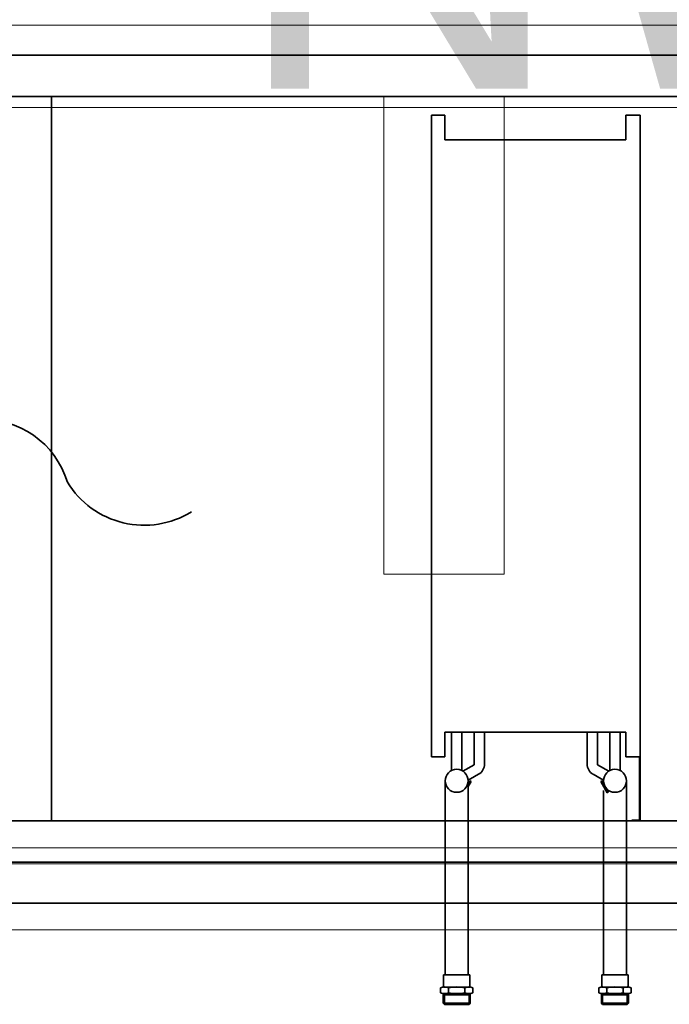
# Model space of a CAD drawing. Header units: millimetres. Extents: x -1465 to 393277, y -3788 to 454312.
# Tile 494 of 656: x 373483 to 374273, y 6993 to 8191. Entities that reach past the tile are written whole.
import ezdxf

# ---------------------------------------------------------------- set-up
doc = ezdxf.new("R2010")
doc.units = ezdxf.units.MM
doc.header["$XCLIPFRAME"] = 2
doc.linetypes.add('Dashed2cust', pattern=[50, 25, -25])
for name, color, linetype in [('FLUID-N1', 8, 'Continuous'), ('FLUID-N1-INS', 8, 'Continuous'), ('kontury', 8, 'Continuous')]:
    doc.layers.add(name, color=color, linetype=linetype)
doc.layers.add('\xa0♦EL - Gniazda', color=1, linetype='Continuous', lineweight=35)
doc.layers.add('\xa0♦EL - opis', color=1, linetype='Continuous', lineweight=35)
doc.styles.add('STYL_AUTOMATYCZNY_1', font='ARIALN.TTF')
picture_1 = doc.add_image_def('image2.bmp', size_in_pixel=(2333, 386))

# ---------------------------------------------------------------- blocks, each defined once
blk = doc.blocks.new('W1')
at = {"layer": '\xa0♦EL - Gniazda', "linetype": 'Continuous'}
for centre, radius, start, end in [((-4.07, 166.83), 69.94, 20.79417, 253.5889), ((-61.73, 37.97), 72.47, 328.40545, 58.46788)]:
    blk.add_arc(centre, radius, start, end, dxfattribs=at)

msp = doc.modelspace()

# ---------------------------------------------------------------- linework, layer by layer
at = {"color": 8, "linetype": 'Continuous', "lineweight": 35, "ltscale": 100}
for p, q in [((373521.8, 8147.3), (371663.8, 8147.3)), ((373521.8, 8147.3), (371663.8, 8147.3)), ((375013.8, 8147.3), (373521.8, 8147.3)), ((375745.8, 8147.3), (373521.8, 8147.3)), ((373521.8, 8097.3), (371663.8, 8097.3)), ((373521.8, 8097.3), (371663.8, 8097.3)), ((375011.8, 8097.3), (373519.8, 8097.3)), ((375743.8, 8097.3), (373519.8, 8097.3)), ((373521.8, 7216.3), (373521.8, 8097.3)), ((373521.8, 7216.3), (373521.8, 8097.3)), ((373983.8, 8074.3), (374000.3, 8074.3)), ((373983.8, 8039.3), (373983.8, 8074.3)), ((374000.3, 8044.3), (374000.3, 8074.3)), ((374220.3, 8074.3), (374220.3, 8044.3)), ((374220.3, 8074.3), (374237.8, 8074.3)), ((374237.8, 8074.3), (374237.8, 8039.3)), ((373983.8, 7329.3), (373983.8, 8039.3)), ((374220.3, 8044.3), (374000.3, 8044.3)), ((374237.8, 7329.3), (374237.8, 8039.3)), ((373983.8, 7329.3), (373983.8, 7294.3)), ((374237.8, 7329.3), (374237.8, 7216.3)), ((374220.3, 7324.3), (374000.3, 7324.3)), ((374000.3, 7324.3), (374000.3, 7294.3)), ((374008.2, 7324.3), (374008.2, 7277.5)), ((374020.9, 7324.3), (374020.9, 7277.5)), ((374035.7, 7324.3), (374035.7, 7284.6)), ((374048.4, 7324.3), (374048.4, 7285.5)), ((374173.2, 7324.3), (374173.2, 7285.5)), ((374185.9, 7324.3), (374185.9, 7284.6)), ((374200.7, 7324.3), (374200.7, 7277.5)), ((374213.4, 7324.3), (374213.4, 7277.5)), ((374220.3, 7294.3), (374220.3, 7324.3)), ((374000.3, 7294.3), (373983.8, 7294.3)), ((374020.9, 7294.3), (374020.9, 7277.5)), ((374237.8, 7294.3), (374220.3, 7294.3)), ((374236.8, 7294.3), (374236.8, 7217.3)), ((374022.2, 7276.8), (374035.7, 7284.6)), ((374199.5, 7276.8), (374185.9, 7284.6)), ((374028.6, 7265.8), (374041.3, 7273.2)), ((374028.6, 7265.8), (374041.3, 7273.2)), ((374028.6, 7265.8), (374041.3, 7273.2)), ((374031.4, 7267.5), (374041.3, 7273.2)), ((374031.4, 7267.5), (374041.3, 7273.2)), ((374193.1, 7265.8), (374180.4, 7273.2)), ((374190.3, 7267.5), (374180.4, 7273.2)), ((374190.3, 7267.5), (374180.4, 7273.2)), ((374000.6, 7265.1), (374000.6, 7029.3)), ((374028.6, 7265.1), (374028.6, 7029.3)), ((374028.6, 7261.3), (374030.7, 7265)), ((374028.6, 7258.3), (374032, 7264.3)), ((374032, 7264.3), (374030.7, 7265)), ((374189.7, 7264.3), (374191, 7265)), ((374197.7, 7250.4), (374189.7, 7264.3)), ((374199, 7251.1), (374191, 7265)), ((374193.1, 7266.3), (374192.9, 7263.6)), ((374221.1, 7265.1), (374221.1, 7029.3)), ((374193.1, 7253.2), (374193.1, 7029.3)), ((374197.7, 7250.4), (374199, 7251.1)), ((373521.8, 7216.3), (371663.8, 7216.3)), ((373521.8, 7216.3), (371663.8, 7216.3)), ((375011.8, 7216.3), (373519.8, 7216.3)), ((375743.8, 7216.3), (373519.8, 7216.3)), ((374227.8, 7217.3), (374227.8, 7216.3)), ((374236.8, 7217.3), (374227.8, 7217.3)), ((374237.8, 7216.3), (374227.8, 7216.3)), ((373521.8, 7166.3), (371663.8, 7166.3)), ((373521.8, 7166.3), (371663.8, 7166.3)), ((375013.8, 7166.3), (373521.8, 7166.3)), ((375745.8, 7166.3), (373521.8, 7166.3)), ((374014.6, 7029.3), (373998.6, 7029.3)), ((373998.6, 7029.3), (373998.6, 7014.3)), ((374014.6, 7029.3), (374030.6, 7029.3)), ((374030.6, 7029.3), (374030.6, 7014.3)), ((374030.6, 7029.3), (374030.6, 7014.3)), ((374030.6, 7029.3), (374030.6, 7014.3)), ((374207.1, 7029.3), (374191.1, 7029.3)), ((374191.1, 7029.3), (374191.1, 7014.3)), ((374191.1, 7029.3), (374191.1, 7014.3)), ((374207.1, 7029.3), (374223.1, 7029.3)), ((374223.1, 7029.3), (374223.1, 7014.3)), ((373995, 7013.2), (373995, 7007.5)), ((373998.1, 7004.8), (373999.6, 7006.3)), ((373998.1, 7004.8), (374031.1, 7004.8)), ((373998.1, 7004.8), (373998.1, 6994.8)), ((374030.6, 7014.3), (373998.6, 7014.3)), ((374014.6, 7006.3), (373999.6, 7006.3)), ((373999.6, 7006.3), (373999.6, 6993.3)), ((374004.8, 7013.2), (374004.8, 7007.5)), ((374014.6, 7006.3), (374029.6, 7006.3)), ((374024.4, 7013.2), (374024.4, 7007.5)), ((374024.4, 7013.2), (374024.4, 7007.5)), ((374031.1, 7004.8), (374029.6, 7006.3)), ((374029.6, 7006.3), (374029.6, 6993.3)), ((374031.1, 7004.8), (374029.6, 7006.3)), ((374029.6, 7006.3), (374029.6, 6993.3)), ((374031.1, 7004.8), (374029.6, 7006.3)), ((374029.6, 7006.3), (374029.6, 6993.3)), ((374029.6, 7006.3), (374029.6, 6993.3)), ((374031.1, 7004.8), (374029.6, 7006.3)), ((374031.1, 7004.8), (374031.1, 6994.8)), ((374031.1, 7004.8), (374031.1, 6994.8)), ((374031.1, 7004.8), (374031.1, 6994.8)), ((374031.1, 7004.8), (374031.1, 6994.8)), ((374034.2, 7007.5), (374034.2, 7013.2)), ((374034.2, 7007.5), (374034.2, 7013.2)), ((374034.2, 7007.5), (374034.2, 7013.2)), ((374034.2, 7007.5), (374034.2, 7013.2)), ((374187.5, 7007.5), (374187.5, 7013.2)), ((374187.5, 7007.5), (374187.5, 7013.2)), ((374190.6, 7004.8), (374192.1, 7006.3)), ((374190.6, 7004.8), (374192.1, 7006.3)), ((374190.6, 7004.8), (374192.1, 7006.3)), ((374223.6, 7004.8), (374190.6, 7004.8)), ((374190.6, 7004.8), (374190.6, 6994.8)), ((374190.6, 7004.8), (374190.6, 6994.8)), ((374190.6, 7004.8), (374190.6, 6994.8)), ((374191.1, 7014.3), (374223.1, 7014.3)), ((374207.1, 7006.3), (374192.1, 7006.3)), ((374192.1, 7006.3), (374192.1, 6993.3)), ((374192.1, 7006.3), (374192.1, 6993.3)), ((374192.1, 7006.3), (374192.1, 6993.3)), ((374197.3, 7013.2), (374197.3, 7007.5)), ((374207.1, 7006.3), (374222.1, 7006.3)), ((374216.9, 7013.2), (374216.9, 7007.5)), ((374223.6, 7004.8), (374222.1, 7006.3)), ((374222.1, 7006.3), (374222.1, 6993.3)), ((374223.6, 7004.8), (374223.6, 6994.8)), ((374226.7, 7013.2), (374226.7, 7007.5)), ((373998.1, 6994.8), (374031.1, 6994.8)), ((373998.1, 6994.8), (373999.6, 6993.3)), ((374014.6, 6993.3), (373999.6, 6993.3)), ((374014.6, 6993.3), (374029.6, 6993.3)), ((374031.1, 6994.8), (374029.6, 6993.3)), ((374031.1, 6994.8), (374029.6, 6993.3)), ((374031.1, 6994.8), (374029.6, 6993.3)), ((374031.1, 6994.8), (374029.6, 6993.3)), ((374223.6, 6994.8), (374190.6, 6994.8)), ((374190.6, 6994.8), (374192.1, 6993.3)), ((374190.6, 6994.8), (374192.1, 6993.3)), ((374190.6, 6994.8), (374192.1, 6993.3)), ((374207.1, 6993.3), (374192.1, 6993.3)), ((374207.1, 6993.3), (374222.1, 6993.3)), ((374223.6, 6994.8), (374222.1, 6993.3))]:
    msp.add_line(p, q, dxfattribs=at)
at = {"color": 8, "linetype": 'Dashed2cust', "lineweight": 35, "ltscale": 100}
for p, q in [((375013.8, 7116.3), (369073.8, 7116.3)), ((375745.8, 7116.3), (369439.8, 7116.3))]:
    msp.add_line(p, q, dxfattribs=at)
at = {"color": 8, "linetype": 'Continuous', "lineweight": 35, "ltscale": 100, "flags": 128}
msp.add_lwpolyline([(369073.8, 8147.3), (375745.8, 8147.3), (375745.8, 7166.3), (369073.8, 7166.3)], close=True, dxfattribs=at)
at = {"color": 8, "linetype": 'Continuous', "lineweight": 35, "ltscale": 100}
for centre in [(374014.6, 7265.1), (374207.1, 7265.1)]:
    msp.add_circle(centre, 14, dxfattribs=at)
for centre, radius, start, end in [((374034.1, 7285.5), 14.3, 300, 0), ((374187.5, 7285.5), 14.3, 180, 240), ((374027.6, 7267.3), 3.92, 283.8252, 323.3904), ((374194.1, 7267.3), 3.92, 216.6096, 256.1748), ((374202.6, 7252.7), 3.92, 163.8252, 203.3904), ((373999.9, 7003.7), 10.7, 62.6094, 117.3906), ((373999.9, 7017), 10.7, 242.6094, 297.3906), ((374014.6, 6973.5), 40.9, 76.1063, 103.8937), ((374014.6, 7047.2), 40.9, 256.1063, 283.8937), ((374029.3, 7003.7), 10.7, 62.6094, 117.3906), ((374029.3, 7003.7), 10.7, 62.6094, 117.3906), ((374029.3, 7017), 10.7, 242.6094, 297.3906), ((374029.3, 7017), 10.7, 242.6094, 297.3906), ((374192.4, 7003.7), 10.7, 62.6094, 117.3906), ((374192.4, 7017), 10.7, 242.6094, 297.3906), ((374207.1, 6973.5), 40.9, 76.1063, 103.8937), ((374207.1, 7047.2), 40.9, 256.1063, 283.8937), ((374221.8, 7003.7), 10.7, 62.6094, 117.3906), ((374221.8, 7017), 10.7, 242.6094, 297.3906)]:
    msp.add_arc(centre, radius, start, end, dxfattribs=at)
at = {"layer": 'FLUID-N1', "color": 8, "linetype": 'Continuous', "lineweight": 13, "ltscale": 100}
for p, q in [((374750.8, 8083.8), (373250.8, 8083.8)), ((374750.8, 7183.8), (373250.8, 7183.8))]:
    msp.add_line(p, q, dxfattribs=at)
at = {"layer": 'FLUID-N1-INS', "color": 8, "linetype": 'Continuous', "lineweight": 13, "ltscale": 100}
for p, q in [((373250.8, 8183.8), (374750.8, 8183.8)), ((374750.8, 7083.8), (373250.8, 7083.8))]:
    msp.add_line(p, q, dxfattribs=at)
at = {"layer": 'kontury', "color": 8, "linetype": 'Continuous', "lineweight": 13, "ltscale": 100, "flags": 128}
msp.add_lwpolyline([(374072.2, 8097.3), (373925.8, 8097.3), (373925.8, 7516.3), (374072.2, 7516.3)], close=True, dxfattribs=at)

# ---------------------------------------------------------------- block references
at = {"layer": '\xa0♦EL - opis', "xscale": -1.513558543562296, "yscale": 1.513558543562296, "zscale": 1.513558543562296, "rotation": 89.99999999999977}
msp.add_blockref('W1', (373692, 7592.1), dxfattribs=at)

# ---------------------------------------------------------------- texts
at = {"color": 8, "linetype": 'Continuous', "lineweight": 35, "insert": (373742.8, 8506.9), "char_height": 400, "attachment_point": 1, "style": 'STYL_AUTOMATYCZNY_1'}
msp.add_mtext('\\A1;{\\pql;\\fArial|b0|i0|c238|p0;\\W1.000000;NW1}', dxfattribs=at)

# ---------------------------------------------------------------- pictures from other files: only their frames are drawn
at = {"color": 8, "lineweight": 13}
image = msp.add_image(picture_1, insert=(370143.6, 7164.1), size_in_units=(5943.4, 983.7), dxfattribs=at)
image.set_boundary_path([(-0.5, -0.5), (2332.5, 385.5)])

doc.saveas('drawing.dxf')
